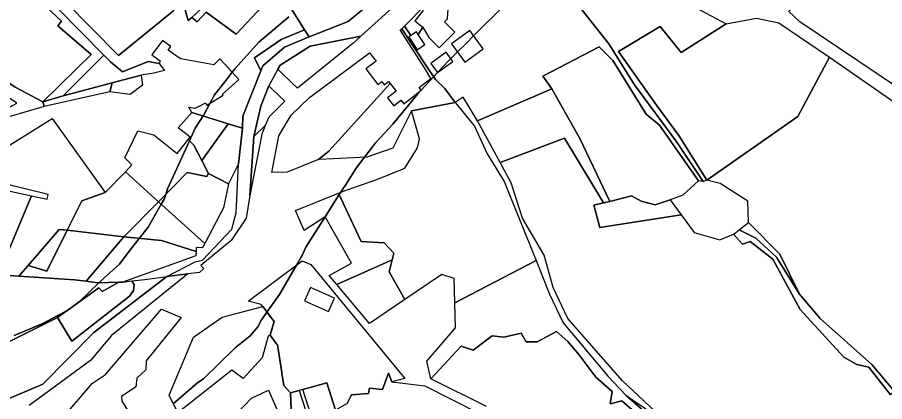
# Model space of a CAD drawing. Extents: x -477304 to -465429, y -1159113 to -1149210.
# Drawn here: x -471731.2 to -471269, y -1155366.1 to -1155161.1 of the extents above; entities that cross this region are included whole.
import ezdxf

# ---------------------------------------------------------------- set-up
doc = ezdxf.new("R2010")
doc.units = 0
for name, color, linetype in [('BPEJ_s', 7, 'Continuous'), ('orna_s', 7, 'Continuous'), ('PUPFL_s', 7, 'Continuous'), ('trav_porost_s', 7, 'Continuous'), ('voda_s', 7, 'Continuous'), ('zahrada_s', 7, 'Continuous')]:
    doc.layers.add(name, color=color, linetype=linetype)

msp = doc.modelspace()

# ---------------------------------------------------------------- linework, layer by layer
at = {"layer": 'BPEJ_s'}
for points in [[(-471470.5, -1155153.56), (-471488.02, -1155170.96), (-471491.9, -1155174.81), (-471496.69, -1155179.56), (-471497.95, -1155180.82), (-471500.21, -1155183.07), (-471501.32, -1155184.16), (-471507.19, -1155190.49), (-471509.35, -1155192.81), (-471516.01, -1155199.98), (-471516.05, -1155200.03), (-471516.11, -1155200.1), (-471517.89, -1155202.01), (-471519.4, -1155203.86), (-471531.06, -1155218.16), (-471540.2, -1155227.93), (-471546.15, -1155235.7), (-471550.61, -1155241.53), (-471556.75, -1155251.18), (-471557.33, -1155252.09), (-471558.8, -1155254.39), (-471559.6, -1155255.66), (-471567.15, -1155267.52), (-471577.38, -1155283.6), (-471579.42, -1155288.06), (-471579.72, -1155288.7), (-471582.36, -1155293.27), (-471586.29, -1155300.05), (-471591.41, -1155308.88), (-471598.15, -1155318.32), (-471600.62, -1155321.78), (-471601.09, -1155322.44), (-471603.09, -1155326.09), (-471607.13, -1155330.98), (-471615.2, -1155337.36), (-471631.99, -1155353.93), (-471634.96, -1155355.84), (-471648.08, -1155367.28)], [(-471585.15, -1155373.78), (-471585.62, -1155361.31), (-471589.21, -1155357.52), (-471590.23, -1155350.93), (-471590.47, -1155349.37), (-471592.57, -1155335.85), (-471593.18, -1155335.02), (-471596.39, -1155330.69), (-471595.53, -1155327.49), (-471594.4, -1155323.26), (-471598.15, -1155318.32), (-471591.41, -1155308.88), (-471586.29, -1155300.05), (-471582.36, -1155293.27), (-471579.72, -1155288.7), (-471579.42, -1155288.06), (-471577.38, -1155283.6), (-471567.15, -1155267.52), (-471559.6, -1155255.66), (-471558.8, -1155254.39), (-471557.33, -1155252.09), (-471556.75, -1155251.18), (-471550.61, -1155241.53), (-471546.15, -1155235.7), (-471540.2, -1155227.93), (-471531.06, -1155218.16), (-471519.4, -1155203.86), (-471517.89, -1155202.01), (-471516.11, -1155200.1), (-471516.05, -1155200.03), (-471516.01, -1155199.98), (-471509.35, -1155192.81), (-471507.19, -1155190.49), (-471501.32, -1155184.16), (-471500.21, -1155183.07), (-471497.95, -1155180.82), (-471496.69, -1155179.56), (-471491.9, -1155174.81), (-471488.02, -1155170.96), (-471470.5, -1155153.56)], [(-471732.92, -1155330.77), (-471717.62, -1155324.39), (-471710.06, -1155320.36), (-471704.87, -1155317.6), (-471698.07, -1155312.71), (-471687.71, -1155302.64), (-471685.36, -1155300.36), (-471676.82, -1155292.74), (-471672.06, -1155286.59), (-471666.2, -1155279.01), (-471661.52, -1155272.97), (-471654.53, -1155260.69), (-471652.81, -1155257.68), (-471652.1, -1155255.55), (-471651.11, -1155252.58), (-471639.49, -1155226.97), (-471636.45, -1155220.28), (-471632.14, -1155213.71), (-471631.99, -1155213.48), (-471628.38, -1155206.78), (-471626.04, -1155202.43), (-471619.94, -1155194.54), (-471616.75, -1155190.4), (-471615.89, -1155189.3), (-471615.2, -1155188.41), (-471602.45, -1155174.38), (-471586.52, -1155160.79)], [(-471586.52, -1155160.79), (-471602.45, -1155174.38), (-471615.2, -1155188.41), (-471615.89, -1155189.3), (-471616.75, -1155190.4), (-471619.94, -1155194.54), (-471626.04, -1155202.43), (-471628.38, -1155206.78), (-471631.99, -1155213.48), (-471632.14, -1155213.71), (-471636.45, -1155220.28), (-471639.49, -1155226.97), (-471651.11, -1155252.58), (-471652.1, -1155255.55), (-471652.81, -1155257.68), (-471654.53, -1155260.69), (-471661.52, -1155272.97), (-471666.2, -1155279.01), (-471672.06, -1155286.59), (-471676.82, -1155292.74), (-471685.36, -1155300.36), (-471687.71, -1155302.64), (-471698.07, -1155312.71), (-471704.87, -1155317.6), (-471710.06, -1155320.36), (-471717.62, -1155324.39), (-471732.92, -1155330.77)], [(-471648.08, -1155367.28), (-471634.96, -1155355.84), (-471631.99, -1155353.93), (-471615.2, -1155337.36), (-471607.13, -1155330.98), (-471603.09, -1155326.09), (-471601.09, -1155322.44), (-471600.62, -1155321.78), (-471598.15, -1155318.32), (-471594.4, -1155323.26), (-471595.53, -1155327.49), (-471596.39, -1155330.69), (-471593.18, -1155335.02), (-471592.57, -1155335.85), (-471590.47, -1155349.37), (-471590.23, -1155350.93), (-471589.21, -1155357.52), (-471585.62, -1155361.31), (-471585.15, -1155373.78)]]:
    msp.add_lwpolyline(points, dxfattribs=at)
at = {"layer": 'orna_s'}
for points in [[(-471430.78, -1155126.79), (-471429.73, -1155125.81), (-471404.09, -1155136.9), (-471388.97, -1155140.89), (-471375.42, -1155152.81), (-471353.44, -1155164.65), (-471377.38, -1155179.78), (-471388.61, -1155165.94), (-471410.88, -1155179.4), (-471390.58, -1155207.99), (-471378.57, -1155224.15), (-471363.67, -1155247.92), (-471365.64, -1155248.61), (-471379.76, -1155227.75), (-471402.32, -1155197.17), (-471416, -1155175.21), (-471444.17, -1155139.27), (-471438.84, -1155134.3), (-471437.13, -1155135.83), (-471429.79, -1155127.64)], [(-471446.4, -1155199.25), (-471431.33, -1155225.66), (-471415.41, -1155259.25), (-471418.85, -1155260.11), (-471439.67, -1155225.61), (-471473.84, -1155238.56), (-471486.03, -1155216.34)], [(-471655.92, -1155259.43), (-471631.26, -1155281.73), (-471632.49, -1155284.07), (-471635.82, -1155283.93), (-471635.96, -1155285.91), (-471654.38, -1155280.12), (-471674.43, -1155278.24)]]:
    msp.add_lwpolyline(points, close=True, dxfattribs=at)
at = {"layer": 'PUPFL_s'}
msp.add_lwpolyline([(-471859.51, -1155320.16), (-471876.71, -1155295.3), (-471809.58, -1155296.42), (-471755.36, -1155298.11), (-471741.4, -1155298.42), (-471730.48, -1155299.14), (-471700.83, -1155301.11), (-471694.48, -1155301.9), (-471688.45, -1155302.66), (-471677.18, -1155302.34), (-471685.97, -1155307.41), (-471687.75, -1155305.38), (-471709.72, -1155321.19), (-471740.03, -1155336.36), (-471778.85, -1155341.95), (-471783.52, -1155335.93), (-471800.27, -1155320.98), (-471844.79, -1155324.83)], close=True, dxfattribs=at)
msp.add_lwpolyline([(-471584.94, -1155379.36), (-471585.62, -1155361.31), (-471580.99, -1155360.21), (-471564.22, -1155411.79)], dxfattribs=at)
at = {"layer": 'trav_porost_s'}
for points in [[(-471756.97, -1155038.66), (-471725.46, -1155049.51), (-471710.83, -1155042.85), (-471689.96, -1155030.05), (-471673.18, -1155049.24), (-471670.55, -1155060.13), (-471638.63, -1155097.29), (-471631.65, -1155097.53), (-471606.24, -1155129.74), (-471636.2, -1155159.43), (-471638.16, -1155161.12), (-471640.15, -1155162.84), (-471642.74, -1155153.42), (-471663.51, -1155137.46), (-471673.78, -1155127.35), (-471676.04, -1155131.34), (-471647.73, -1155157.49), (-471677.28, -1155181.55), (-471705.48, -1155152.8), (-471716.54, -1155141.04), (-471721.31, -1155122.62), (-471739.05, -1155108.98)], [(-471242.58, -1155211.75), (-471314.08, -1155163.56), (-471319.95, -1155157.93), (-471311.53, -1155149.15), (-471297.72, -1155137.09), (-471301.3, -1155129.59), (-471316.71, -1155136), (-471319.17, -1155132.46), (-471332.8, -1155135.48), (-471337.91, -1155131.03), (-471336.58, -1155126.19), (-471336.9, -1155121.77), (-471340.4, -1155123.35), (-471345.03, -1155118.16), (-471273.59, -1155056.44), (-471253.4, -1155075.71)], [(-471444.17, -1155139.27), (-471416, -1155175.21), (-471402.32, -1155197.17), (-471379.76, -1155227.75), (-471365.64, -1155248.61), (-471368.1, -1155248.39), (-471388.89, -1155218.67), (-471396, -1155212.8), (-471413.87, -1155184.07), (-471421.14, -1155176.77), (-471451.21, -1155192.51), (-471446.4, -1155199.25), (-471486.03, -1155216.34), (-471493.6, -1155203.68), (-471497.86, -1155206.5), (-471503.36, -1155199), (-471508.37, -1155194.31), (-471512.73, -1155187.61), (-471526.32, -1155167.19), (-471524.88, -1155165.74), (-471521.52, -1155170.85), (-471522.54, -1155171.52), (-471518.03, -1155178.37), (-471513.95, -1155175.68), (-471517.54, -1155170.22), (-471515.08, -1155166.41), (-471511.88, -1155171.86), (-471506.32, -1155177.36), (-471498.02, -1155168.97), (-471503.58, -1155163.47), (-471502.02, -1155161.88), (-471501.44, -1155153.95)], [(-471642.74, -1155153.42), (-471640.15, -1155162.84), (-471638.16, -1155161.12), (-471635.34, -1155163.46), (-471630.61, -1155158.35), (-471614.66, -1155170.07), (-471592.57, -1155146.47)], [(-471587.6, -1155152.69), (-471578.13, -1155167.7), (-471590.51, -1155172.98), (-471604.73, -1155182.72), (-471601.45, -1155189.62), (-471610.95, -1155213.78), (-471611.28, -1155220.24), (-471618.9, -1155217.89), (-471638.16, -1155211.81), (-471639.77, -1155208.99), (-471636.49, -1155209.54), (-471632.93, -1155207.82), (-471630.97, -1155206.64), (-471630.22, -1155207.89), (-471621.55, -1155202.65), (-471621.94, -1155202), (-471616.96, -1155197.65), (-471613.22, -1155194.28), (-471620.81, -1155185.94), (-471623.23, -1155183.27), (-471626.46, -1155186.36), (-471644.06, -1155183.16), (-471645.81, -1155182.26), (-471650.82, -1155178.55), (-471649.48, -1155176.73), (-471653.89, -1155173.47), (-471659.53, -1155181.09), (-471655.12, -1155184.35), (-471655.66, -1155185.65), (-471661.46, -1155184.7), (-471675.25, -1155190.1), (-471681.6, -1155184.87), (-471685.11, -1155181.3), (-471709.73, -1155156.28)], [(-471705.48, -1155152.8), (-471677.28, -1155181.55), (-471647.73, -1155157.49)], [(-471263.78, -1155360.73), (-471275.82, -1155346.29), (-471303.36, -1155321.7), (-471314.37, -1155308.71), (-471324.79, -1155287.4), (-471341.48, -1155270.61), (-471341.96, -1155259.16), (-471356.56, -1155249.65), (-471363.67, -1155247.92), (-471315.32, -1155214.06), (-471298.37, -1155182.35), (-471246.67, -1155218.25)], [(-471391.53, -1155371.07), (-471408.73, -1155354.95), (-471437.88, -1155321.79), (-471445.66, -1155305.17), (-471450.5, -1155287.92), (-471462.06, -1155268.15), (-471468.02, -1155249.43), (-471473.84, -1155238.56), (-471439.67, -1155225.61), (-471418.85, -1155260.11), (-471423.9, -1155261.37), (-471420.75, -1155273.14), (-471377.33, -1155266.48), (-471370.4, -1155275.81), (-471356.77, -1155279.74), (-471349.58, -1155276.79), (-471344.75, -1155282.05), (-471340.68, -1155280.65), (-471328.63, -1155290.04), (-471313.98, -1155316.9), (-471290.71, -1155342.35), (-471283.78, -1155346.27), (-471277.47, -1155347.6), (-471265.84, -1155362.47)], [(-471393.8, -1155379.02), (-471408.98, -1155365.59), (-471415.32, -1155367.24), (-471414.16, -1155360.61), (-471422.82, -1155353.04), (-471431.89, -1155340.91), (-471437.74, -1155334.07), (-471443.84, -1155328.74), (-471454.14, -1155334.25), (-471460.06, -1155334.18), (-471462.69, -1155329.52), (-471471.84, -1155331.65), (-471478.18, -1155330.92), (-471488.2, -1155338.7), (-471494.65, -1155336.49), (-471510.84, -1155353.97), (-471513.04, -1155344.49), (-471497.7, -1155326.71), (-471498.05, -1155313.4), (-471454.63, -1155290.83), (-471447.63, -1155308.78), (-471440.34, -1155324.06), (-471416.23, -1155352.74), (-471406.77, -1155362.77), (-471390.16, -1155377.35)], [(-471481.19, -1155368.69), (-471510.84, -1155353.97), (-471494.65, -1155336.49), (-471488.2, -1155338.7), (-471478.18, -1155330.92), (-471471.84, -1155331.65), (-471462.69, -1155329.52), (-471460.06, -1155334.18), (-471454.14, -1155334.25), (-471443.84, -1155328.74), (-471437.74, -1155334.07), (-471431.89, -1155340.91), (-471422.82, -1155353.04), (-471414.16, -1155360.61), (-471415.32, -1155367.24), (-471408.98, -1155365.59), (-471393.8, -1155379.02)], [(-471555.34, -1155367.06), (-471553.06, -1155362.43), (-471544.09, -1155361.77), (-471543.53, -1155358.96), (-471536.63, -1155359.56), (-471533.47, -1155350.86), (-471531.69, -1155355.56), (-471514.03, -1155357.68), (-471485.61, -1155372.09)], [(-471562.7, -1155410.6), (-471579.04, -1155359.67), (-471566.2, -1155356.12), (-471561.58, -1155370.53)]]:
    msp.add_lwpolyline(points, dxfattribs=at)
for points in [[(-471561.69, -1155128.33), (-471550.62, -1155140.84), (-471546.23, -1155136.96), (-471548.9, -1155133.93), (-471548.1, -1155133.22), (-471552.18, -1155128.6), (-471550.15, -1155116.52), (-471542.42, -1155097.53), (-471529.31, -1155081.19), (-471539.89, -1155096.91), (-471547.57, -1155113.79), (-471525.51, -1155138.95), (-471554.91, -1155163.25), (-471575.74, -1155171.55), (-471578.13, -1155167.7), (-471587.6, -1155152.69)], [(-471709.71, -1155165.66), (-471691.83, -1155180.97), (-471717.64, -1155206.12), (-471732.44, -1155198.44), (-471813.03, -1155144.05), (-471793.35, -1155125.15), (-471781.37, -1155104.43), (-471740.24, -1155124.77), (-471732.05, -1155140.26), (-471707.64, -1155163.13)], [(-471592.57, -1155146.47), (-471614.66, -1155170.07), (-471630.61, -1155158.35), (-471635.34, -1155163.46), (-471638.16, -1155161.12), (-471636.2, -1155159.43), (-471606.24, -1155129.74)], [(-471732.05, -1155140.26), (-471728.31, -1155133.81), (-471709.73, -1155156.28), (-471685.11, -1155181.3), (-471706.76, -1155202.92), (-471717.64, -1155206.12), (-471691.83, -1155180.97), (-471709.71, -1155165.66), (-471707.64, -1155163.13)], [(-471821.42, -1155153.34), (-471813.03, -1155144.05), (-471732.44, -1155198.44), (-471717.64, -1155206.12), (-471716.92, -1155208.7), (-471745.05, -1155216.92), (-471793.47, -1155219.5), (-471814.76, -1155224.65), (-471794.64, -1155214.48), (-471744.28, -1155213.89), (-471731.55, -1155206.92), (-471765.84, -1155183.84), (-471768.03, -1155186.97)], [(-471390.58, -1155207.99), (-471410.88, -1155179.4), (-471388.61, -1155165.94), (-471377.38, -1155179.78), (-471353.44, -1155164.65), (-471337.22, -1155161.5), (-471325.31, -1155164.11), (-471298.37, -1155182.35), (-471315.32, -1155214.06), (-471363.67, -1155247.92), (-471378.57, -1155224.15)], [(-471604.73, -1155182.72), (-471590.51, -1155172.98), (-471578.13, -1155167.7), (-471575.74, -1155171.55), (-471588.86, -1155177.03), (-471600.29, -1155187.02), (-471601.45, -1155189.62)], [(-471497.86, -1155206.5), (-471521.13, -1155210.92), (-471531.07, -1155230.92), (-471544.96, -1155235.64), (-471562.65, -1155236.55), (-471570.65, -1155236.96), (-471565.21, -1155232.52), (-471532.56, -1155196.37), (-471529.32, -1155200.56), (-471533.85, -1155204.05), (-471530.52, -1155208.35), (-471526.8, -1155205.24), (-471525.25, -1155207.31), (-471522.11, -1155204.81), (-471515.99, -1155200), (-471517.13, -1155198.56), (-471510.75, -1155193.65), (-471514.25, -1155188.1), (-471527.2, -1155167.83), (-471526.32, -1155167.19), (-471512.73, -1155187.61), (-471508.37, -1155194.31), (-471503.36, -1155199)], [(-471492.73, -1155184.95), (-471489.55, -1155182.64), (-471483.01, -1155177.93), (-471490.07, -1155168.11), (-471496.63, -1155172.85), (-471499.87, -1155175.23)], [(-471396, -1155212.8), (-471388.89, -1155218.67), (-471368.1, -1155248.39), (-471376.57, -1155256.03), (-471383.26, -1155258.49), (-471391.25, -1155261.16), (-471398.67, -1155259.19), (-471403.93, -1155256.39), (-471415.41, -1155259.25), (-471431.33, -1155225.66), (-471446.4, -1155199.25), (-471451.21, -1155192.51), (-471421.14, -1155176.77), (-471413.87, -1155184.07)], [(-471652.81, -1155189.53), (-471658.47, -1155190.87), (-471665.27, -1155191.89), (-471680.66, -1155196), (-471706.76, -1155202.92), (-471685.11, -1155181.3), (-471681.6, -1155184.87), (-471675.25, -1155190.1), (-471661.46, -1155184.7), (-471655.66, -1155185.65)], [(-471543.45, -1155179.99), (-471540.01, -1155184.43), (-471545.43, -1155188.57), (-471539, -1155196.91), (-471537.02, -1155195.38), (-471535.68, -1155197.11), (-471533.37, -1155195.33), (-471532.56, -1155196.37), (-471565.21, -1155232.52), (-471570.65, -1155236.96), (-471587.4, -1155243.62), (-471595.51, -1155243.84), (-471591.89, -1155224.3), (-471585.19, -1155213.37), (-471575.47, -1155203.95)], [(-471507.36, -1155190.61), (-471499.08, -1155184.64), (-471502.61, -1155179.74), (-471510.89, -1155185.7)], [(-471717.64, -1155206.12), (-471706.76, -1155202.92), (-471680.66, -1155196), (-471681.85, -1155200.76), (-471716.92, -1155208.7)], [(-471664.46, -1155197.26), (-471671, -1155202.35), (-471681.85, -1155200.76), (-471680.66, -1155196), (-471665.27, -1155191.89)], [(-471601.43, -1155208.46), (-471597.14, -1155197.6), (-471595.71, -1155198.99), (-471591.83, -1155202.77), (-471588.7, -1155205.82), (-471597.21, -1155214.37), (-471599.09, -1155218.88), (-471605.2, -1155224.63)], [(-471487.61, -1155219.18), (-471480.84, -1155233.83), (-471471.73, -1155248.69), (-471454.63, -1155290.83), (-471498.05, -1155313.4), (-471498.4, -1155300.35), (-471504.99, -1155298.21), (-471524.75, -1155311.59), (-471533.12, -1155296.84), (-471531.41, -1155290.36), (-471530.53, -1155286.82), (-471535.63, -1155281.31), (-471548.03, -1155280.69), (-471559.99, -1155254.82), (-471555.88, -1155253.35), (-471539.64, -1155247.56), (-471524.74, -1155241.57), (-471517.96, -1155230.76), (-471516.9, -1155225.99), (-471521.13, -1155210.92), (-471497.86, -1155206.5)], [(-471637.14, -1155229.29), (-471640.13, -1155226.34), (-471639.14, -1155225.1), (-471645.47, -1155220.02), (-471638.16, -1155211.81), (-471618.9, -1155217.89), (-471632.85, -1155237.5)], [(-471696.75, -1155258.99), (-471704.68, -1155274.69), (-471708.98, -1155274.35), (-471725.52, -1155293.42), (-471730.48, -1155299.14), (-471741.4, -1155298.42), (-471723.71, -1155256.32), (-471715.39, -1155258.11), (-471714.8, -1155255.53), (-471745.97, -1155248.02), (-471740.83, -1155232.58), (-471712.61, -1155215.15), (-471684.35, -1155254.44)], [(-471629.24, -1155244.44), (-471632.85, -1155237.5), (-471618.9, -1155217.89), (-471611.28, -1155220.24), (-471613.38, -1155239.32), (-471618.73, -1155249.93)], [(-471599.09, -1155218.88), (-471600.95, -1155223.33), (-471607.24, -1155256.09), (-471605.2, -1155224.63)], [(-471658.46, -1155223.84), (-471646.09, -1155233.76), (-471641.76, -1155228.37), (-471640.13, -1155226.34), (-471637.14, -1155229.29), (-471632.85, -1155237.5), (-471629.24, -1155244.44), (-471630.18, -1155246.03), (-471640.69, -1155243.95), (-471655.92, -1155259.43), (-471673.51, -1155243.52), (-471670.26, -1155239.81), (-471673.87, -1155236.09), (-471666.98, -1155221.72)], [(-471674.43, -1155278.24), (-471704.68, -1155274.69), (-471696.75, -1155258.99), (-471684.35, -1155254.44), (-471673.51, -1155243.52), (-471655.92, -1155259.43)], [(-471618.73, -1155249.93), (-471621.26, -1155262.66), (-471631.26, -1155281.73), (-471655.92, -1155259.43), (-471640.69, -1155243.95), (-471630.18, -1155246.03), (-471629.24, -1155244.44)], [(-471876.71, -1155295.3), (-471865.96, -1155289.42), (-471832.39, -1155285.15), (-471774.65, -1155252.75), (-471749.89, -1155250.68), (-471723.71, -1155256.32), (-471741.4, -1155298.42), (-471755.36, -1155298.11), (-471809.58, -1155296.42)], [(-471530.53, -1155286.82), (-471531.41, -1155290.36), (-471560.95, -1155303.68), (-471565.01, -1155298.81), (-471553.13, -1155292.15), (-471567.1, -1155267.49), (-471578.4, -1155274.73), (-471583, -1155264.06), (-471559.99, -1155254.82), (-471548.03, -1155280.69), (-471535.63, -1155281.31)], [(-471423.9, -1155261.37), (-471418.85, -1155260.11), (-471415.41, -1155259.25), (-471403.93, -1155256.39), (-471398.67, -1155259.19), (-471391.25, -1155261.16), (-471383.26, -1155258.49), (-471377.33, -1155266.48), (-471420.75, -1155273.14)], [(-471700.83, -1155301.11), (-471730.48, -1155299.14), (-471725.52, -1155293.42), (-471715.57, -1155296.56), (-471704.68, -1155274.69), (-471674.43, -1155278.24), (-471694.48, -1155301.9)], [(-471715.57, -1155296.56), (-471725.52, -1155293.42), (-471708.98, -1155274.35), (-471704.68, -1155274.69)], [(-471265.84, -1155362.47), (-471277.47, -1155347.6), (-471283.78, -1155346.27), (-471290.71, -1155342.35), (-471313.98, -1155316.9), (-471328.63, -1155290.04), (-471340.68, -1155280.65), (-471344.75, -1155282.05), (-471349.58, -1155276.79), (-471348.34, -1155275.85), (-471346.46, -1155274.41), (-471337.63, -1155278.89), (-471326.53, -1155288.99), (-471314.37, -1155308.71), (-471303.36, -1155321.7), (-471275.82, -1155346.29), (-471263.78, -1155360.73)], [(-471314.37, -1155308.71), (-471326.53, -1155288.99), (-471337.63, -1155278.89), (-471346.46, -1155274.41), (-471341.48, -1155270.61), (-471324.79, -1155287.4)], [(-471635.96, -1155285.91), (-471636.14, -1155288.37), (-471674.98, -1155302.27), (-471677.18, -1155302.34), (-471688.45, -1155302.66), (-471694.48, -1155301.9), (-471674.43, -1155278.24), (-471654.38, -1155280.12)], [(-471594.4, -1155323.26), (-471600.38, -1155315.37), (-471601.26, -1155314.21), (-471608.16, -1155312.49), (-471579.32, -1155291), (-471574.84, -1155292.95), (-471524.74, -1155353.64), (-471531.69, -1155355.56), (-471533.47, -1155350.86), (-471536.63, -1155359.56), (-471543.53, -1155358.96), (-471544.09, -1155361.77), (-471553.06, -1155362.43), (-471555.34, -1155367.06), (-471561.58, -1155370.53), (-471566.2, -1155356.12), (-471579.04, -1155359.67), (-471580.99, -1155360.21), (-471585.62, -1155361.31), (-471589.21, -1155357.52), (-471592.57, -1155335.85), (-471596.39, -1155330.69)], [(-471531.41, -1155290.36), (-471533.12, -1155296.84), (-471524.75, -1155311.59), (-471543.57, -1155324.33), (-471560.95, -1155303.68)], [(-471702.08, -1155333.86), (-471671.51, -1155309.79), (-471669.35, -1155306.78), (-471668.87, -1155303.8), (-471670.16, -1155301.69), (-471663.24, -1155300.86), (-471652.86, -1155299.47), (-471651.49, -1155299.3), (-471690.46, -1155329.11), (-471717.55, -1155356.69), (-471739.02, -1155365.79), (-471751.84, -1155365.01), (-471765.48, -1155352.58), (-471773.65, -1155348.66), (-471778.85, -1155341.95), (-471740.03, -1155336.36), (-471709.72, -1155321.19)], [(-471669.35, -1155306.78), (-471671.51, -1155309.79), (-471702.08, -1155333.86), (-471709.72, -1155321.19), (-471687.75, -1155305.38), (-471685.97, -1155307.41), (-471677.18, -1155302.34), (-471674.98, -1155302.27), (-471670.16, -1155301.69), (-471668.87, -1155303.8)], [(-471565.32, -1155317.93), (-471562.21, -1155310.87), (-471575.03, -1155305.22), (-471578.14, -1155312.28)], [(-471600.69, -1155342.69), (-471610.86, -1155353.64), (-471616.89, -1155349.27), (-471645.72, -1155372.11), (-471650.34, -1155362.67), (-471637.28, -1155331.62), (-471622.13, -1155320.98), (-471600.38, -1155315.37), (-471594.4, -1155323.26), (-471596.39, -1155330.69), (-471597.44, -1155331.18)], [(-471729.44, -1155388.6), (-471707.29, -1155374.99), (-471691.21, -1155356.26), (-471684.21, -1155351.53), (-471654.3, -1155316.81), (-471643.88, -1155321.23), (-471662.55, -1155344.39), (-471662.8, -1155349.03), (-471667.55, -1155353.46), (-471668.04, -1155358.18), (-471675.65, -1155363.25), (-471675.6, -1155365.85), (-471657.42, -1155394.48), (-471650.43, -1155405.94), (-471630.25, -1155428.03), (-471617.97, -1155438.48), (-471678.3, -1155463.26), (-471685.19, -1155456.51), (-471705.72, -1155430.49), (-471716.95, -1155419.26), (-471741.94, -1155392.63)], [(-471612.69, -1155391.02), (-471612.71, -1155381.7), (-471618.16, -1155376.55), (-471606.41, -1155364.14), (-471597.29, -1155360.03), (-471590.38, -1155375.69), (-471590.76, -1155391.03), (-471582.55, -1155416.69), (-471573.64, -1155430.2), (-471566.97, -1155452.56), (-471565.92, -1155476.99), (-471575.76, -1155465.24), (-471585.61, -1155443.78), (-471597.18, -1155423.87), (-471610.57, -1155410.01), (-471621.8, -1155418.62), (-471630.25, -1155428.03), (-471650.43, -1155405.94), (-471657.42, -1155394.48), (-471645.61, -1155381.96), (-471625.84, -1155384.67), (-471624.12, -1155397.67), (-471621.19, -1155402.71), (-471609.76, -1155396.06)], [(-471406.77, -1155362.77), (-471391.28, -1155373.21), (-471373.72, -1155386.18), (-471390.16, -1155377.35)]]:
    msp.add_lwpolyline(points, close=True, dxfattribs=at)
at = {"layer": 'voda_s'}
for points in [[(-471514.68, -1155140.72), (-471548.16, -1155171.22), (-471575.11, -1155176.44), (-471591.13, -1155186.62), (-471592.33, -1155188.82), (-471597.14, -1155197.6), (-471601.43, -1155208.46), (-471605.2, -1155224.63), (-471607.24, -1155256.09), (-471609.21, -1155268.25), (-471617.26, -1155280.21), (-471633.35, -1155293.38), (-471631.88, -1155295.09), (-471634.12, -1155297.16), (-471640.27, -1155297.92), (-471651.49, -1155299.3), (-471636.37, -1155291.55), (-471632.52, -1155290.54), (-471616.85, -1155274.09), (-471614.54, -1155265.46), (-471613.38, -1155239.32), (-471611.28, -1155220.24), (-471610.95, -1155213.78), (-471601.45, -1155189.62), (-471600.29, -1155187.02), (-471588.86, -1155177.03), (-471575.74, -1155171.55), (-471554.91, -1155163.25), (-471525.51, -1155138.95)], [(-471805.94, -1155389.52), (-471789.97, -1155358.04), (-471773.65, -1155348.66), (-471765.48, -1155352.58), (-471751.84, -1155365.01), (-471739.02, -1155365.79), (-471717.55, -1155356.69), (-471690.46, -1155329.11), (-471651.49, -1155299.3), (-471640.27, -1155297.92), (-471680.98, -1155330.74), (-471692.3, -1155344.05), (-471724.85, -1155368.04)]]:
    msp.add_lwpolyline(points, dxfattribs=at)
at = {"layer": 'zahrada_s'}
for points in [[(-471524.88, -1155165.74), (-471513.45, -1155154.26), (-471515.17, -1155157.67), (-471519.4, -1155162.93), (-471515.08, -1155166.41), (-471517.54, -1155170.22), (-471518.46, -1155168.83), (-471521.52, -1155170.85)], [(-471581.9, -1155198.97), (-471585.1, -1155195.86), (-471590.06, -1155191.03), (-471592.33, -1155188.82), (-471591.13, -1155186.62), (-471575.11, -1155176.44), (-471548.16, -1155171.22), (-471552.47, -1155175.05)]]:
    msp.add_lwpolyline(points, close=True, dxfattribs=at)

doc.saveas('drawing.dxf')
